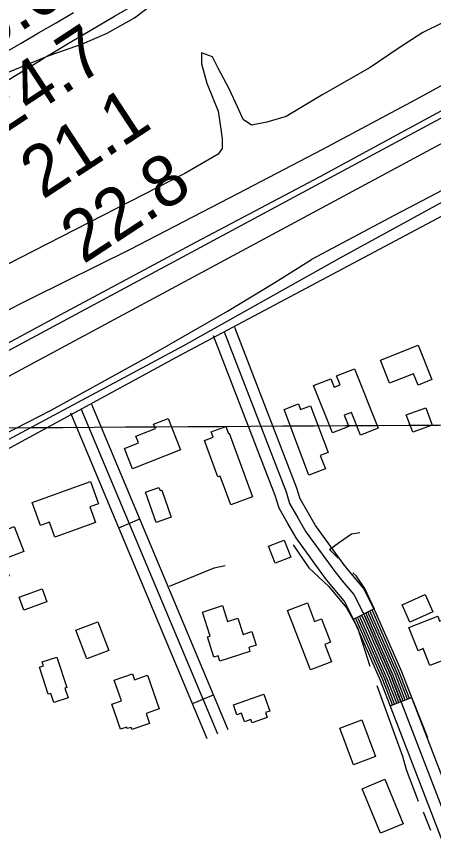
# Model space of a CAD drawing. Extents: x 3445503 to 3483459, y 540493 to 566012.
# Drawn here: x 3478406 to 3478954, y 551564 to 552635 of the extents above; entities that cross this region are included whole.
import ezdxf

# ---------------------------------------------------------------- set-up
doc = ezdxf.new("R2010")
doc.units = 0
for name, color, linetype in [('V-BLDG-OTLN', 7, 'Continuous'), ('V-FLOD-BASE', 7, 'Continuous'), ('V-GRID-MAJR', 7, 'Continuous'), ('V-LEVE-TOET', 7, 'Continuous'), ('V-RIVR-EDGE', 7, 'Continuous'), ('V-RIVR-RANG', 7, 'Continuous'), ('V-ROAD-CNTR', 7, 'Continuous'), ('V-SITE-VEGE', 7, 'Continuous'), ('V-SURV-LINE', 7, 'Continuous'), ('V-TOPO-MINR', 7, 'Continuous'), ('V-TOPO-SHOR', 7, 'Continuous')]:
    doc.layers.add(name, color=color, linetype=linetype)

msp = doc.modelspace()

# ---------------------------------------------------------------- linework, layer by layer
at = {"layer": 'V-BLDG-OTLN'}
for points in [[(3478883.88, 552184.61), (3478933.3170000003, 552204.113), (3478951.106, 552159.022), (3478933.153, 552151.938), (3478927.281, 552166.823), (3478895.7970000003, 552154.402)], [(3478849.789, 552173.237), (3478880.728, 552095.251), (3478857.473, 552086.025), (3478845.574, 552116.0160000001), (3478836.27, 552112.326), (3478842.074, 552097.697), (3478820.708, 552089.216), (3478796.054, 552151.361), (3478818.531, 552160.278), (3478822.917, 552149.218), (3478830.665, 552152.29), (3478826.086, 552163.833)], [(3478789.793, 552033.666), (3478757.234, 552119.946), (3478776.205, 552127.106), (3478778.967, 552119.786), (3478792.13, 552124.755), (3478815.176, 552063.6730000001), (3478804.809, 552059.76), (3478811.555, 552041.879)], [(3478917.668, 552112.825), (3478943.4220000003, 552122.22), (3478951.747, 552099.395), (3478925.9930000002, 552090.002)], [(3478621.392, 552066.811), (3478558.318, 552042.057), (3478547.83, 552068.779), (3478566.213, 552075.9940000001), (3478562.789, 552084.7170000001), (3478588.44, 552094.785), (3478586.1890000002, 552100.517), (3478605.231, 552107.99)], [(3478670.579, 552031.495), (3478653.058, 552079.252), (3478664.281, 552083.371), (3478661.711, 552090.379), (3478681.003, 552097.457), (3478684.262, 552088.579), (3478685.4, 552088.997), (3478716.018, 552005.537), (3478687.309, 551995.004), (3478673.524, 552032.577)], [(3478426.808, 551997.984), (3478503.306, 552025.37), (3478513.741, 551996.2220000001), (3478502.477, 551992.1900000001), (3478509.79, 551971.761), (3478456.36, 551952.633), (3478449.37, 551972.156), (3478437.568, 551967.931)], [(3478589.593, 551971.823), (3478575.685, 552011.689), (3478593.187, 552017.794), (3478594.678, 552013.522), (3478596.9390000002, 552014.306), (3478609.346, 551978.712)], [(3478403.387, 551966.352), (3478415.986, 551933.89), (3478388.319, 551923.154), (3478396.542, 551901.963), (3478371.434, 551892.221), (3478350.6750000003, 551945.713), (3478364.509, 551951.08), (3478362.711, 551955.7170000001), (3478377.34, 551961.3960000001), (3478379.079, 551956.919)], [(3478745.515, 551918.366), (3478736.969, 551940.623), (3478757.398, 551948.4670000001), (3478765.9420000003, 551926.21)], [(3478409.733, 551873.795), (3478439.866, 551884.568), (3478445.971, 551867.497), (3478415.836, 551856.723)], [(3478952.341, 551854.671), (3478922.381, 551841.1680000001), (3478912.255, 551863.643), (3478942.215, 551877.144)], [(3478791.806, 551778.598), (3478761.946, 551856.4890000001), (3478787.897, 551866.437), (3478797.291, 551841.926), (3478806.318, 551845.387), (3478818.115, 551814.618), (3478810.668, 551811.763), (3478819.3370000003, 551789.151)], [(3478673.043, 551790.058), (3478670.804, 551797.007), (3478665.238, 551795.2170000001), (3478656.7430000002, 551821.635), (3478660.355, 551822.7980000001), (3478650.242, 551854.22), (3478676.518, 551862.674), (3478683.182, 551841.963), (3478696.804, 551846.346), (3478703.6580000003, 551825.0380000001), (3478715.072, 551828.71), (3478720.788, 551810.95), (3478710.916, 551807.774), (3478712.5300000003, 551802.762)], [(3478498.598, 551793.079), (3478484.207, 551830.642), (3478512.8710000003, 551841.625), (3478527.264, 551804.063)], [(3478948.722, 551784.029), (3478939.9790000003, 551806.311), (3478933.0300000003, 551803.583), (3478921.088, 551834.025), (3478958.8510000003, 551848.84), (3478961.321, 551842.547), (3478975.309, 551848.035), (3478982.106, 551830.707), (3478967.7460000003, 551825.071), (3478979.163, 551795.973)], [(3478459.36, 551795.33), (3478472.345, 551755.474), (3478469.703, 551754.6140000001), (3478473.883, 551741.785), (3478455.3140000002, 551735.737), (3478451.431, 551747.659), (3478447.8140000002, 551746.481), (3478436.251, 551781.981), (3478441.617, 551783.73), (3478439.9020000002, 551788.9940000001)], [(3478578.286, 551771.471), (3478593.537, 551727.433), (3478576.154, 551721.412), (3478580.7430000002, 551708.155), (3478557.515, 551700.11), (3478556.473, 551703.121), (3478551.572, 551701.4230000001), (3478550.89, 551703.3910000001), (3478542.819, 551700.594), (3478531.401, 551733.571), (3478543.8710000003, 551737.89), (3478534.487, 551764.981), (3478558.3140000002, 551773.23), (3478560.997, 551765.487)], [(3478690.94, 551732.5160000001), (3478730.809, 551746.422), (3478738.448, 551724.518), (3478732.924, 551722.591), (3478735.265, 551715.882), (3478715.346, 551708.933), (3478713.802, 551713.365), (3478705.1720000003, 551710.354), (3478701.264, 551721.551), (3478695.468, 551719.534)], [(3478859.167, 551713.035), (3478877.302, 551665.001), (3478848.376, 551654.082), (3478830.2430000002, 551702.115)], [(3478889.416, 551635.058), (3478913.66, 551576.557), (3478883.823, 551564.191), (3478859.577, 551622.692)]]:
    msp.add_lwpolyline(points, close=True, dxfattribs=at)
at = {"layer": 'V-FLOD-BASE'}
for points in [[(3479688.617, 552942.54), (3479615.2600000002, 552892.833), (3479557.9450000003, 552851.9400000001), (3479475.535, 552798.879), (3479427.311, 552764.808), (3479361.6720000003, 552723.326), (3479282.144, 552679.237), (3479223.559, 552648.062), (3479132.194, 552599.264), (3479067.332, 552564.702), (3478998.312, 552530.187), (3478920.8880000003, 552488.152), (3478804.403, 552425.104)], [(3478804.403, 552425.104), (3478641.0300000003, 552339.029), (3478464.1240000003, 552243.998), (3478258.988, 552133.447), (3478084.042, 552036.814), (3477879.723, 551929.0210000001), (3477666.645, 551814.993), (3477452.771, 551700.577), (3477243.629, 551584.927), (3477030.565, 551472.481), (3476954.6520000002, 551433.336), (3476919.662, 551413.931), (3476842.489, 551367.681), (3476692.895, 551275.929), (3476514.987, 551160.747), (3476352.165, 551051.339), (3476207.636, 550952.416), (3476134.006, 550904.946), (3476018.187, 550829.841), (3475852.242, 550724.419), (3475704.981, 550628.687), (3475559.2800000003, 550531.358)]]:
    msp.add_lwpolyline(points, dxfattribs=at)
at = {"layer": 'V-GRID-MAJR'}
msp.add_spline([(3449621.526, 551946.219), (3454896.117, 551971.152), (3460170.705, 551996.853), (3465445.288, 552023.321), (3470719.8680000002, 552050.556), (3475994.444, 552078.558), (3481269.015, 552107.327), (3481269.0160000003, 552107.327)], degree=3, dxfattribs=at)
at = {"layer": 'V-LEVE-TOET'}
for points in [[(3478808.301, 552461.094), (3478930.353, 552526.153), (3479046.153, 552589.903), (3479093.534, 552611.509), (3479146.485, 552635.129), (3479202.232, 552660.792), (3479265.715, 552696.0650000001), (3479333.332, 552729.21), (3479374.536, 552755.74), (3479496.879, 552845.053), (3479595.398, 552912.473), (3479663.208, 552961.553), (3479741.466, 553015.361)], [(3479708.257, 552846.6730000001), (3479614.688, 552787.506), (3479539.183, 552732.282), (3479455.321, 552673.693), (3479384.116, 552630.1950000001), (3479342.9620000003, 552607.823), (3479289.972, 552580.738), (3479246.747, 552559.082), (3479157.452, 552509.568), (3479045.859, 552449.924), (3478901.501, 552374.046), (3478793.397, 552316.4400000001)], [(3477545.805, 551783.149), (3477689.333, 551861.523), (3477813.36, 551927.451), (3477915.168, 551985.7), (3477993.502, 552029.564), (3478079.407, 552079.279), (3478191.9390000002, 552142.161), (3478253.184, 552177.503), (3478291.754, 552198.85), (3478339.833, 552222.4670000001), (3478426.865, 552266.241), (3478556.0100000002, 552330.139), (3478696.711, 552403.009), (3478808.301, 552461.094)], [(3477326.231, 551519.17), (3477421.321, 551572.547), (3477526.273, 551627.3960000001), (3477615.431, 551678.471), (3477731.438, 551735.574), (3477828.48, 551787.353), (3477950.508, 551855.422), (3478041.997, 551903.321), (3478148.193, 551964.069), (3478187.415, 551985.7220000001), (3478200.481, 551992.284), (3478211.167, 551997.296), (3478221.844, 552001.123), (3478262.615, 552020.397), (3478371.933, 552078.355), (3478451.529, 552118.894), (3478582.265, 552191.204), (3478682.914, 552248.858), (3478745.147, 552286.424), (3478793.397, 552316.4400000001)]]:
    msp.add_lwpolyline(points, dxfattribs=at)
at = {"layer": 'V-RIVR-EDGE'}
msp.add_spline([(3479768.7834022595, 553521.5466482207), (3479746.8492096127, 553508.0432454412), (3479737.4468765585, 553501.4614907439), (3479731.176648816, 553496.2625184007), (3479729.0831345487, 553493.1390089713), (3479725.5991016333, 553490.0189378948), (3479718.287704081, 553485.5178036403), (3479706.4468058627, 553476.8562880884), (3479686.254199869, 553464.7391060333), (3479678.2458238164, 553459.5444316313), (3479670.2279922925, 553450.5258309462), (3479664.9911980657, 553441.500353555), (3479660.8127654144, 553438.7296313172), (3479644.1033327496, 553429.3848906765), (3479636.4434459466, 553424.5369863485), (3479630.520847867, 553419.3371544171), (3479624.2549180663, 553415.8763303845), (3479613.8079768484, 553408.6018951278), (3479606.841630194, 553403.0570122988), (3479601.2666617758, 553397.8563207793), (3479591.169928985, 553391.6239149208), (3479577.948827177, 553387.137393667), (3479560.8891860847, 553376.7506236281), (3479543.1239706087, 553362.1940168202), (3479535.7996792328, 553352.4784376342), (3479527.788724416, 553346.2408742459), (3479508.9849178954, 553333.4249945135), (3479481.8276844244, 553316.4581889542), (3479463.3723671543, 553303.9890792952), (3479444.566841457, 553290.4779402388), (3479413.5693495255, 553266.9156265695), (3479396.501112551, 553253.0525599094), (3479388.1399493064, 553245.7729671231), (3479367.243488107, 553230.1812076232), (3479334.513864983, 553209.0565995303), (3479314.3186802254, 553195.8965284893), (3479313.6199825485, 553194.5077290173), (3479310.8337877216, 553192.4288277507), (3479300.7422124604, 553188.2821998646), (3479298.653855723, 553187.2444684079), (3479295.1672440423, 553183.0815083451), (3479290.288394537, 553178.2267273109), (3479282.976137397, 553173.3779633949), (3479278.1024454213, 553170.6089603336), (3479275.3205485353, 553170.2682073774), (3479273.9300298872, 553170.2716457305), (3479272.54380918, 553172.0132323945), (3479268.362797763, 553168.1996211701), (3479263.4848078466, 553163.6924697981), (3479260.6994726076, 553161.9611981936), (3479256.869529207, 553159.5372460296), (3479254.081615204, 553156.7630854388), (3479250.603599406, 553156.0764219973), (3479247.129881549, 553157.1279068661), (3479245.391733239, 553157.1322048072), (3479243.99605706, 553155.0498651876), (3479240.8536366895, 553149.4955268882), (3479226.2325607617, 553141.1885177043), (3479210.216668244, 553131.1467985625), (3479205.3352399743, 553125.2491285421), (3479200.458969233, 553121.4372364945), (3479196.981813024, 553121.0982027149), (3479190.7322154, 553124.242342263), (3479181.6749332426, 553116.616838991), (3479172.617651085, 553108.9913357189), (3479164.962921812, 553106.2292093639), (3479157.306473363, 553102.7718236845), (3479146.170289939, 553097.9325152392), (3479136.767956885, 553091.3507605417), (3479123.1871911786, 553081.9982836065), (3479107.865698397, 553071.6072156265), (3479086.28085458, 553058.7982125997), (3479076.5386281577, 553055.3459844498), (3479062.6231266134, 553051.2088120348), (3479060.533910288, 553049.8234509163), (3479055.6499032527, 553042.8828919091), (3479050.4251432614, 553038.7242297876), (3479038.2452112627, 553033.5398704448), (3479032.3243323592, 553029.035297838), (3479026.754521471, 553025.920384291), (3479019.4482814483, 553023.5050280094), (3479013.5334196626, 553021.4338630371), (3479007.612540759, 553016.92929043), (3478996.811093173, 553006.8746774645), (3478989.8473252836, 553002.3726836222), (3478976.9635380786, 552993.713746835), (3478963.3896490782, 552987.1423071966), (3478949.110185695, 552976.4010307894), (3478929.6033835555, 552960.4582032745), (3478919.8499824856, 552952.486789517), (3478912.8862145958, 552947.9847956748), (3478904.184298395, 552943.4870997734), (3478895.8325906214, 552940.0314332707), (3478888.176142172, 552936.5740475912), (3478872.855508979, 552926.5306092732), (3478856.1452167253, 552916.8382389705), (3478849.179729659, 552911.6409858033), (3478840.4752346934, 552906.1004009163), (3478830.3827998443, 552901.6061433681), (3478823.070542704, 552896.7573794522), (3478809.491496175, 552888.1001618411), (3478791.039617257, 552877.0215708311), (3478781.988352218, 552871.829475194), (3478772.240108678, 552865.9438394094), (3478747.1755298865, 552851.7529136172), (3478719.677543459, 552837.5680049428), (3478679.9927483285, 552815.4176996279), (3478675.1173371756, 552811.9534372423), (3478668.510654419, 552811.2745100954), (3478665.380268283, 552810.5869870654), (3478658.764130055, 552806.0841336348), (3478650.748017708, 552797.760792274), (3478644.1361774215, 552794.9960871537), (3478637.52175837, 552791.1884930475), (3478629.871327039, 552790.164515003), (3478624.6525841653, 552788.4392605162), (3478615.9455104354, 552781.8557866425), (3478609.676142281, 552777.0044439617), (3478596.4473041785, 552769.3892557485), (3478586.353150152, 552764.1997388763), (3478563.73487282, 552755.2172408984), (3478549.11465648, 552747.2578613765), (3478537.6239666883, 552739.6383752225), (3478534.4875634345, 552736.5174445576), (3478530.313428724, 552735.4848706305), (3478525.79768147, 552736.8865639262), (3478523.3616950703, 552735.849692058), (3478508.7388999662, 552726.8474235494), (3478487.151477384, 552712.9955315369), (3478471.835142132, 552704.6902415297), (3478459.65177178, 552698.1153635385), (3478454.78495651, 552698.1273977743), (3478447.130227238, 552695.3652714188), (3478427.9891061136, 552686.7218072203), (3478402.5837743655, 552675.3127783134), (3478364.29121706, 552653.8542939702), (3478354.5455522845, 552649.0115471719), (3478341.3201525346, 552642.7868776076), (3478325.308557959, 552634.4833067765), (3478319.0452069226, 552632.0653717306), (3478313.480553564, 552631.0362361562), (3478306.5185048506, 552627.2295016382), (3478298.511847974, 552622.7300865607), (3478288.7653236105, 552617.5397101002), (3478282.154342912, 552615.1226346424), (3478278.3243995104, 552612.6986824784), (3478266.4946759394, 552608.5563525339), (3478237.609609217, 552595.7654008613), (3478219.1620282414, 552586.4249581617), (3478213.938987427, 552582.9615553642), (3478209.760554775, 552580.1908331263), (3478197.2381506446, 552577.0931113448), (3478186.4478777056, 552571.557683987), (3478177.3957530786, 552566.0179586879), (3478167.9968583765, 552560.8267226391), (3478155.816066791, 552555.2947336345), (3478148.851439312, 552550.4451101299), (3478134.92992065, 552543.8745300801), (3478115.791378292, 552536.2739548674), (3478103.9547780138, 552529.350587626), (3478095.5970531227, 552523.4615134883), (3478092.4640882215, 552521.7311014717), (3478088.982634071, 552519.6539193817), (3478085.1483927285, 552515.4918189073), (3478080.277279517, 552513.765704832), (3478067.406386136, 552510.3212129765), (3478053.125203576, 552498.8846772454), (3478047.559690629, 552497.507912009), (3478043.038785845, 552496.8238273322), (3478041.298058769, 552495.7852362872), (3478039.2071232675, 552493.7046158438), (3478021.095997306, 552479.8441279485), (3478004.0320582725, 552467.7192095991), (3477990.797203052, 552457.6706137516), (3477982.094427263, 552452.8252881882), (3477973.0362855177, 552444.8521552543), (3477967.3848833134, 552440.8059690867)], degree=3, dxfattribs=at)
at = {"layer": 'V-ROAD-CNTR'}
for p, q in [((3478540.3798812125, 551964.842043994), (3478568.043825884, 551976.448020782)), ((3478848.397265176, 551844.90928386), (3478875.09521178, 551858.5912564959)), ((3478637.10068777, 551734.30950506), (3478664.764632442, 551745.9164818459)), ((3478896.66016865, 551731.3615109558), (3478924.654112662, 551742.1474893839))]:
    msp.add_line(p, q, dxfattribs=at)
for points in [[(3479157.613646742, 552476.0030216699), (3478620.322721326, 552190.864591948), (3477884.24719348, 551790.3773929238), (3477166.965628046, 551404.2591651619)], [(3478678.724604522, 552221.8585299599), (3478759.992441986, 552011.8759499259), (3478764.577432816, 551996.6029804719), (3478775.29541138, 551977.760018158), (3478785.7593904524, 551959.6440543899), (3478823.69531458, 551907.57415853), (3478835.821290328, 551892.6451883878), (3478848.684264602, 551877.2382192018), (3478863.179235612, 551848.9532757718), (3478897.822166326, 551770.0644335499), (3479167.858626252, 551069.2468351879), (3479380.55920085, 550524.6609243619)], [(3479394.531172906, 550530.1179134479), (3479181.843598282, 551074.6718243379), (3478911.69513858, 551775.7794221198), (3478876.7332085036, 551855.3952628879), (3478861.2702394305, 551885.567202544), (3478847.40026717, 551902.1811693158), (3478835.5872907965, 551916.725140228), (3478798.3513652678, 551967.8350380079), (3478788.3093853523, 551985.2190032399), (3478778.4554050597, 552002.5429685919), (3478774.191413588, 552016.7469401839), (3478692.713576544, 552227.2725191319)], [(3479366.587228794, 550519.203935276), (3479153.873654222, 551063.8218460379), (3478883.949194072, 551764.3494449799), (3478849.62526272, 551842.511288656), (3478836.098289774, 551868.9092358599), (3478824.242313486, 551883.10920746), (3478811.803338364, 551898.4231768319), (3478773.167415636, 551951.453070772), (3478762.281437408, 551970.3010330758), (3478750.699460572, 551990.662992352), (3478745.793470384, 552007.0049596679), (3478664.7356325, 552216.444540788)], [(3478670.276621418, 551694.006585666), (3478491.27597942, 552120.6527323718)], [(3478684.108593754, 551699.80957406), (3478505.107951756, 552126.4557207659)], [(3478656.444649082, 551688.2035972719), (3478477.444007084, 552114.849743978)], [(3478913.4561350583, 551737.8334980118), (3478900.597160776, 551771.207431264), (3478865.8902301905, 551850.241273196), (3478864.416233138, 551853.118267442)], [(3478916.2561294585, 551738.9114958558), (3478903.371155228, 551772.350428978), (3478868.6012247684, 551851.5292706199), (3478867.086227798, 551854.4862647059)], [(3478919.0551238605, 551739.9904936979), (3478906.146149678, 551773.493426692), (3478871.311219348, 551852.8182680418), (3478869.756222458, 551855.8542619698)], [(3478921.8551182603, 551741.06949154), (3478908.92014413, 551774.6364244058), (3478874.0222139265, 551854.106265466), (3478872.4262171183, 551857.2222592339)], [(3478899.459163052, 551732.4395088), (3478886.7241885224, 551765.4924426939), (3478852.336257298, 551843.800286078), (3478851.066259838, 551846.278281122)], [(3478902.2591574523, 551733.5185066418), (3478889.498182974, 551766.635440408), (3478855.047251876, 551845.0882835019), (3478853.736254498, 551847.6462783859)], [(3478905.058151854, 551734.597504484), (3478892.273177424, 551767.7784381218), (3478857.757246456, 551846.3772809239), (3478856.406249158, 551849.01427565)], [(3478907.858146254, 551735.675502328), (3478895.047171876, 551768.9214358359), (3478860.468241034, 551847.665278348), (3478859.0762438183, 551850.3822729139)], [(3478910.657140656, 551736.75450017), (3478897.822166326, 551770.0644335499), (3478863.179235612, 551848.9532757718), (3478861.7462384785, 551851.7502701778)]]:
    msp.add_lwpolyline(points, dxfattribs=at)
at = {"layer": 'V-SITE-VEGE'}
for points in [[(3478358.718, 552547.1140000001), (3478449.153, 552584.099), (3478492.759, 552599.449), (3478525.29, 552613.33), (3478561.048, 552633.4990000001), (3478602.454, 552665.46)], [(3478987.427, 552635.9130000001), (3478964.35, 552626.447), (3478939.154, 552614.225), (3478909.699, 552595.095), (3478870.41, 552568.43), (3478808.055, 552532.993)], [(3478808.055, 552532.993), (3478759.9930000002, 552503.834), (3478734.489, 552496.5430000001), (3478714.447, 552492.897), (3478703.517, 552500.188), (3478696.23, 552516.593), (3478685.3000000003, 552540.2880000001), (3478670.724, 552567.631), (3478663.438, 552582.213), (3478648.864, 552587.681), (3478648.864, 552573.099), (3478656.151, 552547.581), (3478670.724, 552511.1240000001), (3478674.37, 552487.429), (3478676.19, 552474.6680000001), (3478676.19, 552461.909), (3478670.724, 552454.618), (3478627.002, 552429.1), (3477870.954, 552042.6730000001), (3477577.643, 551871.333), (3477362.671, 551765.612), (3477087.579, 551610.676), (3476783.339, 551441.159)]]:
    msp.add_lwpolyline(points, dxfattribs=at)
at = {"layer": 'V-SURV-LINE'}
for points in [[(3477062.0987497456, 551480.6981299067), (3479329.8425039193, 552699.409854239)], [(3477062.0987497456, 551480.6981299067), (3479329.8425039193, 552699.409854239)], [(3479344.025920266, 552672.974440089), (3477076.28216608, 551454.2627157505)], [(3479344.025920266, 552672.974440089), (3477076.28216608, 551454.2627157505)]]:
    msp.add_lwpolyline(points, dxfattribs=at)
at = {"layer": 'V-TOPO-MINR'}
for points in [[(3477792.731463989, 552185.3671653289), (3478434.9275535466, 552576.3352036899), (3478443.884457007, 552581.760688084), (3478452.8574259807, 552587.1593344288), (3478461.8544932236, 552592.5177236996), (3478470.86762598, 552597.8492749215), (3478535.027635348, 552635.6081646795), (3478557.560755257, 552648.6237043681), (3478580.2302612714, 552661.3924346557), (3478603.104346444, 552673.7909508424), (3478626.114817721, 552685.9426576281), (3478649.580867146, 552696.9260159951), (3479476.1845213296, 553179.4354661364), (3479500.611171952, 553196.261389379), (3479524.99808448, 553213.1444971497), (3479549.325389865, 553230.1133817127), (3479573.612957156, 553247.1394508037), (3479861.185079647, 553449.4893836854)], [(3478389.662801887, 552586.9879359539), (3478412.4600235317, 552600.3956767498), (3478435.29000087, 552613.7471699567), (3478458.1691117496, 552627.0142917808), (3478481.0809783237, 552640.2251660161)]]:
    msp.add_lwpolyline(points, dxfattribs=at)
at = {"layer": 'V-TOPO-SHOR'}
for p, q in [((3478946.06497822, 551689.2911706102), (3478917.39553739, 551760.9647726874)), ((3478939.693991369, 551592.1336211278), (3478949.2504716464, 551568.2424204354))]:
    msp.add_line(p, q, dxfattribs=at)
for points in [[(3478224.9294223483, 551989.3982468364), (3478625.8257946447, 552203.8311901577), (3478830.935566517, 552318.8169713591), (3479132.3847766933, 552483.5263336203), (3479256.6937293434, 552548.7885337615), (3479328.1713771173, 552579.865771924), (3479353.0331676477, 552604.727562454)], [(3478828.201721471, 551925.0176841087), (3478817.052494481, 551936.1669110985), (3478829.794468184, 551945.7233913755), (3478845.7219353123, 551956.8726183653), (3478856.871162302, 551958.465365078)], [(3478769.270093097, 551942.5378979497), (3478789.975800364, 551912.2757104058), (3478815.4597477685, 551888.3845097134), (3478839.350948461, 551859.7150688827), (3478853.685668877, 551834.2311214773), (3478869.6131360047, 551783.263226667)], [(3478606.809928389, 551888.3845097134), (3478665.7415567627, 551912.2757104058), (3478680.0762771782, 551915.4612038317)], [(3478875.984122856, 551858.1223221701), (3478863.2421491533, 551885.199016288), (3478852.0929221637, 551901.1264834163), (3478847.314682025, 551905.9047235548)], [(3478879.1696162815, 551757.7792792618), (3478912.617297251, 551665.3999699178), (3478917.39553739, 551647.8797560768), (3478933.3230045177, 551606.4683415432)]]:
    msp.add_lwpolyline(points, dxfattribs=at)

# ---------------------------------------------------------------- texts
at = {"layer": 'V-RIVR-RANG'}
for s, p in [('10.6', (3478326.88523825, 552559.0136725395)), ('24.7', (3478383.540549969, 552476.5843742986)), ('21.1', (3478440.6368078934, 552394.4457051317)), ('22.8', (3478493.7645499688, 552309.6993742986))]:
    msp.add_text(s, height=67.00000000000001, rotation=33.298325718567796, dxfattribs=at).set_placement(p)

doc.saveas('drawing.dxf')
